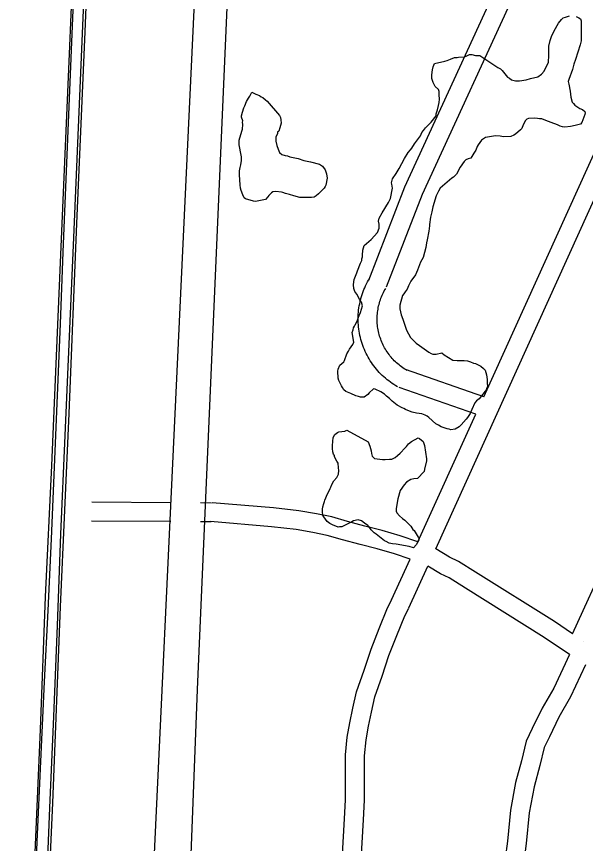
# Model space of a CAD drawing. Extents: x 3677843 to 3715951, y 511991 to 537744.
# Drawn here: x 3698579 to 3699479, y 521820 to 523129 of the extents above; entities that cross this region are included whole.
import ezdxf

# ---------------------------------------------------------------- set-up
doc = ezdxf.new("R2010")
doc.units = 0
for name, color, linetype in [('V-ROAD-CNTR', 7, 'Continuous'), ('V-RRAP-FSHR', 7, 'Continuous'), ('V-SITE-VEGE', 7, 'Continuous'), ('V-TOPO-SHOR', 7, 'Continuous')]:
    doc.layers.add(name, color=color, linetype=linetype)

msp = doc.modelspace()

# ---------------------------------------------------------------- linework, layer by layer
at = {"layer": 'V-ROAD-CNTR'}
for points in [[(3698762.9, 521075.3), (3698863.5, 523218.6), (3698908.8, 524298.8)], [(3698827.3, 521076), (3698865.1, 522063.7), (3698914.8, 523204.4)], [(3699135.9, 522711.8), (3699193.2, 522859.5), (3699349, 523199.6)], [(3699163.9, 522700.9), (3699220.9, 522847.8), (3699377.3, 523189.3)], [(3699317.8, 522527.2), (3699583.7, 523113.9)], [(3699241.8, 522286.6), (3699611.9, 523103.6)], [(3699181.3, 522543), (3699178.6, 522544.6), (3699175.8, 522546.4), (3699173, 522548.2), (3699170.2, 522550.2), (3699167.5, 522552.2), (3699164.9, 522554.2), (3699162.3, 522556.4), (3699159.8, 522558.6), (3699157.4, 522560.9), (3699155, 522563.2), (3699152.6, 522565.6), (3699150.4, 522568.1), (3699148.2, 522570.7), (3699146.1, 522573.3), (3699144, 522575.9), (3699142, 522578.6), (3699140.1, 522581.4), (3699138.3, 522584.2), (3699136.5, 522587), (3699134.9, 522589.9), (3699133.3, 522592.9), (3699131.8, 522595.9), (3699130.3, 522598.9), (3699129, 522602), (3699127.7, 522605.1), (3699126.5, 522608.2), (3699125.4, 522611.4), (3699124.4, 522614.6), (3699123.5, 522617.8), (3699122.7, 522621.1), (3699121.9, 522624.3), (3699121.3, 522627.6), (3699120.7, 522630.9), (3699120.2, 522634.3), (3699119.9, 522637.6), (3699119.6, 522640.9), (3699119.4, 522644.3), (3699119.2, 522647.6), (3699119.2, 522651), (3699119.3, 522654.3), (3699119.4, 522657.7), (3699119.7, 522661), (3699120, 522664.4), (3699120.5, 522667.7), (3699121, 522671), (3699121.6, 522674.3), (3699122.3, 522677.6), (3699123.1, 522680.8), (3699124, 522684.1), (3699124.9, 522687.3), (3699126, 522690.5), (3699127.1, 522693.6), (3699128.3, 522696.7), (3699129.7, 522699.8), (3699131, 522702.9), (3699132.5, 522705.9), (3699134.1, 522708.9), (3699135.7, 522711.8), (3699137, 522714)], [(3699458.3, 522152.1), (3699570.6, 522399), (3699708.6, 522705.9)], [(3699196.5, 522568.8), (3699194.2, 522570.2), (3699192, 522571.6), (3699189.9, 522573), (3699187.8, 522574.4), (3699185.8, 522576), (3699183.8, 522577.5), (3699181.9, 522579.2), (3699180, 522580.8), (3699178.1, 522582.6), (3699176.3, 522584.3), (3699174.5, 522586.2), (3699172.8, 522588), (3699171.2, 522590), (3699169.5, 522591.9), (3699168, 522593.9), (3699166.5, 522596), (3699165.1, 522598.1), (3699163.7, 522600.2), (3699162.3, 522602.4), (3699161.1, 522604.6), (3699159.9, 522606.8), (3699158.7, 522609.1), (3699157.6, 522611.4), (3699156.6, 522613.7), (3699155.7, 522616), (3699154.8, 522618.4), (3699153.9, 522620.8), (3699153.2, 522623.2), (3699152.5, 522625.7), (3699151.8, 522628.1), (3699151.3, 522630.6), (3699150.8, 522633.1), (3699150.4, 522635.6), (3699150, 522638.1), (3699149.7, 522640.6), (3699149.5, 522643.2), (3699149.3, 522645.7), (3699149.2, 522648.2), (3699149.2, 522650.8), (3699149.3, 522653.3), (3699149.4, 522655.8), (3699149.6, 522658.4), (3699149.8, 522660.9), (3699150.2, 522663.4), (3699150.6, 522665.9), (3699151, 522668.4), (3699151.6, 522670.9), (3699152.2, 522673.4), (3699152.8, 522675.8), (3699153.5, 522678.3), (3699154.3, 522680.7), (3699155.2, 522683.1), (3699156.1, 522685.4), (3699157.1, 522687.8), (3699158.2, 522690.1), (3699159.3, 522692.3), (3699160.5, 522694.6), (3699161.7, 522696.8), (3699162.8, 522698.7)], [(3699317.8, 522527.2), (3699193.8, 522570.1)], [(3699305.4, 522499.7), (3699184, 522541.7)], [(3699213.8, 522297.6), (3699305.4, 522499.7)], [(3698698.1, 522361.1), (3698823.1, 522360.1)], [(3698870, 522359.8), (3698887.3, 522359.6)], [(3699213.8, 522297.6), (3699185.8, 522307.2), (3699157.3, 522315.6), (3699129.8, 522322.6), (3699102.3, 522329.8), (3699077.4, 522337.1), (3699053.3, 522341.9), (3699025.4, 522346.8), (3698985.3, 522351.2), (3698888.4, 522359.6)], [(3698697.8, 522331.1), (3698822.9, 522330.1)], [(3698869.8, 522329.8), (3698887, 522329.6)], [(3699201.4, 522270.2), (3699176.7, 522278.6), (3699149.3, 522286.7), (3699122.3, 522293.6), (3699094.3, 522300.8), (3699070.2, 522307.9), (3699047.8, 522312.4), (3699021.2, 522317), (3698982.4, 522321.3), (3698885.8, 522329.7)], [(3699458.3, 522152.1), (3699429.4, 522171.4), (3699304.9, 522249.6), (3699277.8, 522266.7), (3699263.8, 522273.6), (3699241.8, 522286.6)], [(3699172.1, 522205.7), (3699201.4, 522270.2)], [(3699199.4, 522193.3), (3699229.3, 522259.2)], [(3699453.2, 522119.5), (3699413.1, 522146.2), (3699288.9, 522224.2), (3699263.1, 522240.5), (3699249.5, 522247.2), (3699229.3, 522259.2)], [(3699063.2, 521078.7), (3699076.3, 521486.3), (3699097.8, 521859.2), (3699099.1, 521889.3), (3699099.2, 521925.5), (3699099, 521960.5), (3699102.1, 521988.4), (3699106.2, 522011.4), (3699110.9, 522034.2), (3699116.6, 522060.5), (3699128.9, 522094.6), (3699139.7, 522127.7), (3699152.6, 522160.6), (3699165.6, 522193.2), (3699172.5, 522206.4)], [(3699093.2, 521079.1), (3699106.3, 521485), (3699127.8, 521857.7), (3699129.1, 521888.6), (3699129.2, 521925.5), (3699129, 521958.9), (3699131.8, 521984.1), (3699135.7, 522005.7), (3699140.3, 522028), (3699145.5, 522052.2), (3699157.3, 522084.9), (3699167.9, 522117.6), (3699180.5, 522149.5), (3699192.9, 522180.7), (3699199.1, 522192.5)], [(3699475.6, 522140.6), (3699475.6, 522140.6)], [(3699453.2, 522119.5), (3699428.3, 522066.2), (3699409.9, 522034.2), (3699394.5, 522002.1), (3699384.9, 521982.4), (3699377.4, 521951.3), (3699368, 521916.8), (3699359.9, 521872.9), (3699355.2, 521823.7), (3699344.4, 521741.6), (3699338.8, 521679.7), (3699334.5, 521592.1), (3699331.7, 521452.4), (3699311.8, 521081.6)], [(3699478.5, 522102.9), (3699454.9, 522052.4), (3699436.5, 522020.2), (3699421.5, 521989.1), (3699413.3, 521972.2), (3699406.4, 521943.9), (3699397.3, 521910.1), (3699389.6, 521868.8), (3699385, 521820.3), (3699374.3, 521738.3), (3699368.8, 521677.6), (3699364.5, 521591.1), (3699361.6, 521451.3), (3699341.8, 521081.9)]]:
    msp.add_lwpolyline(points, dxfattribs=at)
at = {"layer": 'V-RRAP-FSHR'}
for points in [[(3698697.1, 523355.6), (3698687, 523104.7), (3698673.8, 522801.6), (3698662, 522500.6), (3698648.2, 522194.7), (3698635.8, 521884.7), (3698621.4, 521558), (3698608.2, 521259.8), (3698599.4, 521070.1)], [(3698577.6, 521069.8), (3698579.9, 521128.3), (3698588.1, 521342.4), (3698600.8, 521616.2), (3698608.5, 521806), (3698616.9, 522000.6), (3698625.1, 522210.6), (3698634.8, 522418.4), (3698643.8, 522629), (3698652.7, 522838.3), (3698662.9, 523069.7), (3698670.6, 523257.4)]]:
    msp.add_lwpolyline(points, dxfattribs=at)
at = {"layer": 'V-SITE-VEGE'}
for points in [[(3699464, 523129.1), (3699468.3, 523127), (3699470.5, 523125.4), (3699471.7, 523122.1), (3699471.9, 523090.5), (3699470.3, 523083.9), (3699462.8, 523060.9), (3699460.1, 523053.3), (3699458, 523045.1), (3699452.1, 523029.2), (3699451, 523026), (3699452.1, 523022.1), (3699454.4, 523010.7), (3699455.5, 523001.4), (3699457.8, 522993.3), (3699459.4, 522991.1), (3699461.6, 522988.9), (3699469.8, 522983.5), (3699473.7, 522981.9), (3699477.5, 522978.7), (3699478.1, 522976.5), (3699477.5, 522973.8), (3699472.7, 522961.2), (3699470.5, 522958.5), (3699464.6, 522956.8), (3699457.5, 522955.6), (3699454.8, 522955.1), (3699446, 522953.9), (3699442.2, 522954.4), (3699438.4, 522955.5), (3699434.6, 522957.7), (3699424.2, 522961.4), (3699420.3, 522963), (3699413.2, 522965.2), (3699409.4, 522966.8), (3699406.1, 522966.8), (3699402.9, 522967.8), (3699398.5, 522968.3), (3699388.7, 522967.7), (3699386, 522966.6), (3699383.8, 522964.4), (3699380, 522957.3), (3699377.9, 522951.8), (3699375.7, 522949.6), (3699368.1, 522942.5), (3699365.4, 522941.4), (3699360.5, 522939.2), (3699349, 522938.6), (3699343.6, 522939.6), (3699336.5, 522940.1), (3699320.7, 522937.3), (3699314.2, 522933.4), (3699308.8, 522925.7), (3699307.2, 522923), (3699305, 522917.5), (3699302.3, 522912.6), (3699297.5, 522905), (3699293.1, 522903.8), (3699289.3, 522902.2), (3699286.6, 522899.4), (3699280.6, 522890.7), (3699274.7, 522879.7), (3699269.8, 522874.8), (3699267.1, 522873.1), (3699248.7, 522857.2), (3699246, 522852.8), (3699242.8, 522845.1), (3699237.4, 522827.6), (3699235.8, 522820), (3699233.7, 522811.3), (3699232.1, 522799.8), (3699232.2, 522797.6), (3699231.1, 522789.4), (3699228.5, 522775.8)], [(3699420.8, 523062.8), (3699420.6, 523081.9), (3699422.8, 523091.2), (3699424.9, 523097.2), (3699429.2, 523106.5), (3699436.2, 523118.6), (3699440.6, 523124.1), (3699443.3, 523126.8), (3699447.1, 523127.9), (3699453.1, 523130.1)], [(3699110.7, 522609.7), (3699112.3, 522613.6), (3699110, 522628.8), (3699111.1, 522633.2), (3699111.6, 522636.5), (3699113.2, 522638.7), (3699114.3, 522640.8), (3699117.5, 522646.9), (3699119.7, 522652.9), (3699120.7, 522655.6), (3699122.9, 522660.5), (3699126.1, 522670.9), (3699124.4, 522676.9), (3699122.8, 522679.1), (3699121.1, 522681.8), (3699117.2, 522689.4), (3699113.9, 522693.8), (3699112.3, 522698.6), (3699111.7, 522704.1), (3699112.2, 522709), (3699112.7, 522712.8), (3699117, 522723.2), (3699118.1, 522726.5), (3699122.9, 522738.5), (3699125.1, 522742.9), (3699125.1, 522745.6), (3699126.1, 522748.9), (3699126.1, 522751.1), (3699126.6, 522759.3), (3699128.7, 522766.4), (3699139.6, 522776.3), (3699149.9, 522787.3), (3699152.6, 522793.8), (3699152.5, 522800.4), (3699151.4, 522805.3), (3699152.4, 522809.6), (3699157.3, 522818.4), (3699167, 522834.8), (3699169.2, 522838.7), (3699170.2, 522840.8), (3699173.4, 522857.2), (3699172.3, 522863.8), (3699171.7, 522865.9), (3699173.3, 522872), (3699179.3, 522880.7), (3699184.1, 522888.4), (3699192.7, 522904.3), (3699198.1, 522913.6), (3699201.9, 522918), (3699204.1, 522920.7), (3699208.4, 522927.3), (3699217.6, 522939.9), (3699219.7, 522945.3), (3699222.4, 522948.6), (3699225.7, 522953), (3699234.4, 522961.8), (3699242.5, 522971.7), (3699242.4, 522974.9), (3699244.6, 522981.5), (3699246.2, 522988.1), (3699247.2, 522993), (3699247.8, 522997.9), (3699247.2, 523005), (3699247.1, 523010.4), (3699246, 523013.2), (3699241.1, 523018), (3699237.8, 523024.6), (3699235.5, 523031.1), (3699235.5, 523036), (3699236, 523040.9), (3699236.5, 523044.7), (3699237.6, 523049.1), (3699239.7, 523054.6), (3699256.1, 523058.5), (3699259.9, 523059.1), (3699265.3, 523061.3), (3699271.3, 523064), (3699275.7, 523064.1), (3699277.9, 523064.6), (3699287.1, 523065.2), (3699290.9, 523066.9), (3699295.3, 523069.1), (3699299.1, 523068.6), (3699304.6, 523067.5), (3699311.7, 523067), (3699340.1, 523048.1), (3699344, 523046), (3699346.7, 523043.3), (3699355.5, 523033), (3699358.3, 523031.3), (3699361.5, 523028.6), (3699368.1, 523027), (3699374.1, 523027.1), (3699385, 523028.8), (3699391.5, 523031), (3699403.5, 523033.3), (3699408.9, 523037.7), (3699413.3, 523042.6), (3699420.3, 523056.8), (3699420.2, 523060.7), (3699420.8, 523062.8)], [(3699228.5, 522775.8), (3699227.4, 522770.9), (3699226.4, 522763.2), (3699222.1, 522747.4), (3699217.8, 522740.2), (3699213, 522727.7), (3699209.8, 522720), (3699202.7, 522710.2), (3699199, 522702.5), (3699196.8, 522697.6), (3699193.6, 522693.2), (3699191.4, 522689.9), (3699189.3, 522687.2), (3699185, 522672.4), (3699185, 522666.4), (3699187.3, 522656.6), (3699190, 522650.1), (3699195.6, 522632.7), (3699201.7, 522621.2), (3699211, 522612), (3699216, 522608.2), (3699230.7, 522598), (3699234.6, 522595.8), (3699237.3, 522594.7), (3699242.8, 522594.8), (3699251.5, 522596.5), (3699255.3, 522593.8), (3699269, 522585.1), (3699275.6, 522584.6), (3699287, 522584.7), (3699291.9, 522584.2), (3699296.8, 522582.6), (3699301.8, 522580.4), (3699304.5, 522579.9), (3699313.3, 522575.6), (3699317.6, 522571.8), (3699319.8, 522569.1), (3699322.1, 522562), (3699323.2, 522554.4), (3699323.2, 522549.5), (3699323.8, 522543.5), (3699322.2, 522540.2), (3699321.7, 522538), (3699320.1, 522535.8), (3699310.3, 522523.8), (3699306.5, 522521), (3699303.8, 522517.7), (3699299, 522507.3), (3699296.3, 522500.8), (3699292, 522494.2), (3699289.8, 522492), (3699282.2, 522482.7), (3699279, 522479.4), (3699272.5, 522476.1), (3699265.9, 522474.9), (3699263.2, 522476), (3699259.9, 522476.5), (3699250.6, 522479.7), (3699246.2, 522482.4), (3699241.9, 522484.6), (3699230.9, 522494.3), (3699228.1, 522496.5), (3699224.9, 522498.1), (3699219.9, 522500.3), (3699211.7, 522501.3), (3699204.6, 522502.9), (3699200.3, 522504.5), (3699194.3, 522507.2), (3699191.5, 522508.8), (3699188.8, 522509.9), (3699181.1, 522513.7), (3699172.9, 522520.1), (3699168.5, 522524.5), (3699164.1, 522528.3), (3699160.8, 522531.5), (3699154.8, 522534.8), (3699146, 522539.1), (3699143.3, 522539.6), (3699136.8, 522533.5), (3699134.6, 522530.8), (3699128.7, 522526.4), (3699122.7, 522526.4), (3699119.9, 522527.4), (3699115.6, 522528.5), (3699107.4, 522532.3), (3699099.7, 522535.5), (3699096.4, 522538.2), (3699094.2, 522542), (3699093.1, 522544.7), (3699088.7, 522552.9), (3699087.6, 522556.7), (3699087, 522567.6), (3699087.5, 522570.9), (3699090.2, 522577.4), (3699093.4, 522579.6), (3699096.7, 522582.4), (3699097.7, 522584.6), (3699101.5, 522594.9), (3699103.7, 522599.3), (3699105.3, 522602.6), (3699110.7, 522609.7)], [(3699139.6, 522441.4), (3699140.2, 522437.6), (3699141.3, 522433.2), (3699145.1, 522429.4), (3699157.7, 522427.9), (3699162.1, 522427.9), (3699168.6, 522428.5), (3699172.4, 522428.5), (3699177.8, 522431.3), (3699181.6, 522434), (3699185.4, 522437.9), (3699193.6, 522446.6), (3699195.7, 522448.3), (3699199, 522452.7), (3699203.3, 522456.5), (3699214.2, 522462.1), (3699216.4, 522461), (3699221.9, 522456.6), (3699224.1, 522450.1), (3699227.5, 522428.9), (3699227.5, 522425.6), (3699224.3, 522412.5), (3699223.8, 522408.7), (3699213, 522397.7), (3699207, 522397.1), (3699202.6, 522396), (3699195.6, 522392.1), (3699191.8, 522387.7), (3699185.8, 522379), (3699182.1, 522365.8), (3699179.5, 522350.6), (3699179.5, 522346.2), (3699180.6, 522343.5), (3699184.5, 522338.6), (3699189.4, 522334.3), (3699193.2, 522332.1), (3699202.6, 522322.3), (3699205.9, 522316.9), (3699207.5, 522315.3), (3699214.1, 522305), (3699215.2, 522302.8), (3699215.3, 522300.1), (3699210.9, 522292.9), (3699206.6, 522288), (3699200, 522290.1), (3699179.3, 522293.8), (3699173.3, 522294.3), (3699168.4, 522295.4), (3699163.5, 522298.1), (3699160.7, 522299.2), (3699155.8, 522303.5), (3699147.6, 522310), (3699144.3, 522312.1), (3699139.9, 522316.5), (3699136, 522321.9), (3699134.4, 522323.5), (3699129.4, 522327.3), (3699124.5, 522330.6), (3699119, 522332.2), (3699112, 522331), (3699109.2, 522329.4), (3699104.9, 522327.2), (3699097.8, 522323.3), (3699093.5, 522321.6), (3699089.7, 522321.1), (3699087.5, 522321), (3699078.7, 522324.3), (3699074.4, 522326.4), (3699070, 522329.7), (3699065, 522337.3), (3699063.4, 522340), (3699062.8, 522344.9), (3699062.8, 522349.2), (3699063.3, 522353.1), (3699064.9, 522358.5), (3699065.9, 522361.3), (3699066.5, 522363.4), (3699070.8, 522373.8), (3699073.5, 522378.2), (3699075.1, 522382), (3699076.2, 522384.2), (3699077.8, 522388.6), (3699080.5, 522394.1), (3699085.3, 522399.6), (3699088, 522404.5), (3699088.5, 522410.5), (3699088, 522414.9), (3699087.4, 522421.9), (3699085.7, 522425.2), (3699081.8, 522432.3), (3699081.8, 522434.5), (3699080.2, 522436.6), (3699079.1, 522439.9), (3699078.5, 522445.3), (3699078.5, 522450.3), (3699079.5, 522462.8), (3699082.2, 522467.7), (3699086.5, 522470.5), (3699088.7, 522471.6), (3699097.9, 522472.7), (3699101.2, 522474.4)], [(3699101.2, 522474.4), (3699135.1, 522456.1), (3699137.9, 522449), (3699139.6, 522441.4)]]:
    msp.add_lwpolyline(points, dxfattribs=at)
msp.add_lwpolyline([(3698975.1, 522995), (3698994.8, 522972.2), (3698996.5, 522969), (3698997.1, 522965.7), (3698997.6, 522960.2), (3698995.5, 522952.6), (3698993.9, 522947.7), (3698991.7, 522946), (3698991.8, 522943.8), (3698989.1, 522937.8), (3698989.1, 522931.8), (3698990.8, 522924.8), (3698993, 522918.8), (3698994.7, 522913.9), (3698998.5, 522910.6), (3699004, 522909), (3699007.3, 522908.5), (3699011.1, 522906.9), (3699022, 522904.8), (3699024.2, 522904.2), (3699033.5, 522901), (3699043.9, 522898.9), (3699058.1, 522895.2), (3699063, 522892), (3699066.9, 522886.5), (3699069.1, 522880), (3699070.2, 522872.9), (3699068.1, 522862), (3699067, 522859.8), (3699065.4, 522857.1), (3699056.7, 522848.3), (3699052.9, 522845), (3699049.7, 522843.3), (3699045.3, 522842.7), (3699026.8, 522842.6), (3699017.5, 522845.3), (3699010.9, 522847.4), (3699004.4, 522849), (3699000, 522850.6), (3698997.8, 522851.2), (3698989.1, 522852.2), (3698984.2, 522851.6), (3698982, 522850), (3698978.2, 522845.6), (3698976.6, 522843.4), (3698972.8, 522839.5), (3698957, 522836.2), (3698953.7, 522836.7), (3698941.2, 522840.4), (3698939, 522842), (3698936.8, 522846.9), (3698934.5, 522853.5), (3698933.4, 522857.3), (3698932.8, 522862.7), (3698931.6, 522878.5), (3698931.6, 522884.5), (3698932.7, 522890), (3698933.7, 522894.4), (3698934.8, 522900.9), (3698934.7, 522906.9), (3698934.2, 522909.7), (3698931.3, 522926), (3698931.3, 522933.1), (3698935.5, 522947.3), (3698936.6, 522950.6), (3698937.1, 522958.2), (3698936.5, 522961.5), (3698937.1, 522963.7), (3698934.9, 522969.7), (3698934.8, 522971.8), (3698936.4, 522977.8), (3698938.6, 522984.4), (3698940.2, 522987.7), (3698942.9, 522994.3), (3698946.1, 522999.7), (3698947.7, 523003), (3698951, 523009), (3698953.1, 523008), (3698957.5, 523006.3), (3698963, 523003.7), (3698965.7, 523002), (3698968.5, 523001), (3698972.9, 522997.2)], close=True, dxfattribs=at)
at = {"layer": 'V-TOPO-SHOR'}
for points in [[(3698691.3, 523301.1), (3698684.1, 523127.1), (3698676.7, 522953.1), (3698669, 522779.1), (3698662.1, 522622.6), (3698655.3, 522466.1), (3698648.8, 522309.6), (3698643.2, 522165.3), (3698637.4, 522021), (3698631.4, 521876.7), (3698625.2, 521732.4), (3698618.4, 521569.2), (3698611.4, 521406.1), (3698604.2, 521243), (3698596.8, 521079.8), (3698596.4, 521070.1)], [(3698580.6, 521069.9), (3698583.7, 521148.3), (3698588, 521247.3), (3698592.4, 521346.2), (3698597.2, 521445.1), (3698601.9, 521571.3), (3698606.8, 521697.5), (3698612, 521823.6), (3698617.6, 521949.8), (3698623.4, 522075.9), (3698628.9, 522189.2), (3698634.2, 522302.6), (3698639.3, 522415.9), (3698644, 522529.3), (3698648.5, 522642.7), (3698652.7, 522756.1), (3698662.2, 522986.4), (3698672, 523216.6)]]:
    msp.add_lwpolyline(points, dxfattribs=at)

doc.saveas('drawing.dxf')
